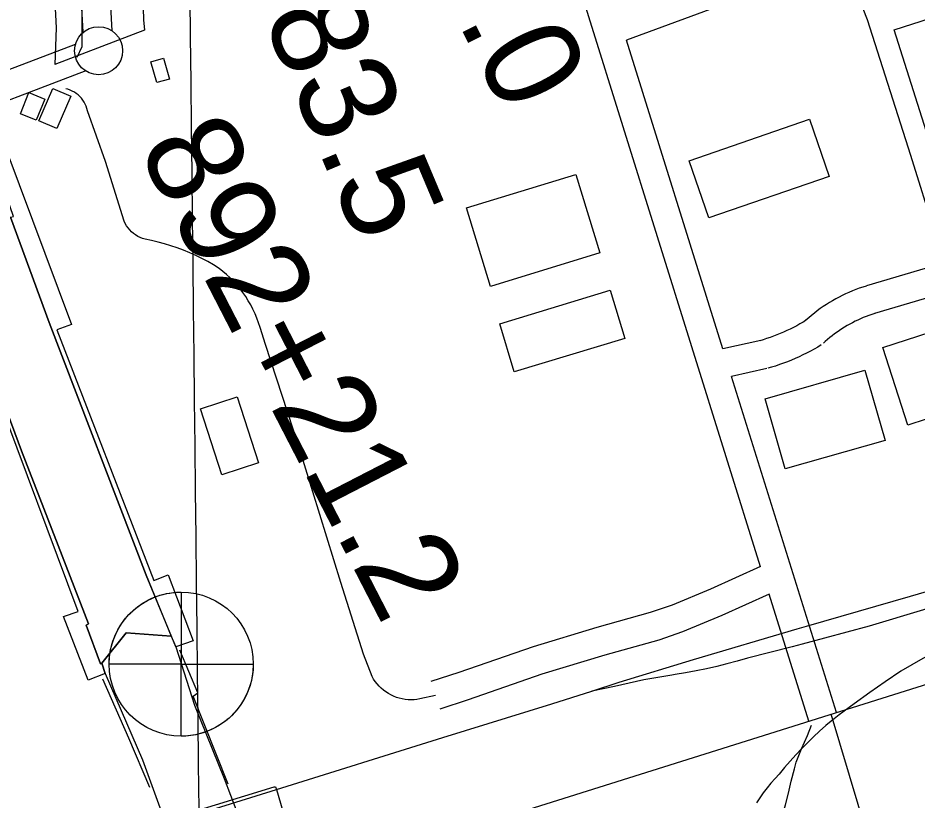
# Model space of a CAD drawing. Extents: x 3651524 to 3689615, y 505651 to 531377.
# Drawn here: x 3676666 to 3677602, y 514234 to 515048 of the extents above; entities that cross this region are included whole.
import ezdxf

# ---------------------------------------------------------------- set-up
doc = ezdxf.new("R2010")
doc.units = 0
for name, color, linetype in [('V-BLDG-OTLN', 7, 'Continuous'), ('V-BRDG-OTLN', 7, 'Continuous'), ('V-FLOD-BASE', 7, 'Continuous'), ('V-GRID-MAJR', 7, 'Continuous'), ('V-LEVE-TOET', 7, 'Continuous'), ('V-RAIL-TRAK', 7, 'Continuous'), ('V-RIVR-GAGE', 7, 'Continuous'), ('V-ROAD-CNTR', 7, 'Continuous'), ('V-RRAP-FSHR', 7, 'Continuous'), ('V-SURV-IDEN', 7, 'Continuous'), ('V-SURV-LINE', 7, 'Continuous'), ('V-TOPO-SHOR', 7, 'Continuous'), ('V-TRAN-LOCK', 7, 'Continuous')]:
    doc.layers.add(name, color=color, linetype=linetype)

msp = doc.modelspace()

# ---------------------------------------------------------------- linework, layer by layer
at = {"layer": 'V-BLDG-OTLN'}
for points in [[(3677616.463, 515047.499), (3677681.178, 514844.028), (3677643.288, 514831.977), (3677578.573, 515035.446)], [(3676810.915, 514980.535), (3676804.761, 515002.191), (3676818.016, 515005.957), (3676824.168, 514984.302)], [(3676694.349, 514963.443), (3676685.463, 514941.535), (3676669.022, 514948.206), (3676677.908, 514970.111)], [(3676721.465, 514966.494), (3676706.865, 514932.657), (3676688.295, 514940.671), (3676702.893, 514974.508)], [(3677510.879, 514882.901), (3677385.711, 514839.801), (3677365.219, 514899.316), (3677490.384, 514942.416)], [(3677272.256, 514803.236), (3677158.363, 514768.463), (3677133.447, 514850.069), (3677247.342, 514884.842)], [(3677298.278, 514714.381), (3677183.076, 514679.627), (3677167.994, 514729.616), (3677283.196, 514764.369)], [(3677616.236, 514720.669), (3677656.719, 514595.546), (3677626.388, 514585.732), (3677612.023, 514630.135), (3677593.083, 514624.007), (3677566.969, 514704.729)], [(3677569.161, 514608.145), (3677465.177, 514578.445), (3677444.298, 514651.547), (3677548.281, 514681.245)], [(3676894.584, 514653.4), (3676917.016, 514584.907), (3676878.858, 514572.41), (3676856.426, 514640.903)]]:
    msp.add_lwpolyline(points, close=True, dxfattribs=at)
at = {"layer": 'V-BRDG-OTLN'}
msp.add_lwpolyline([(3676934.629, 514247.644), (3676935.473, 514244.812), (3676942.235, 514222.079), (3676793.204, 514173.906), (3676786.009, 514198.511), (3676785.01, 514201.923), (3676933.289, 514247.669)], close=True, dxfattribs=at)
at = {"layer": 'V-FLOD-BASE'}
msp.add_lwpolyline([(3676728.274, 515007.143), (3676733.468, 515018.083), (3676733.388, 515073.217), (3676725.362, 515192.638), (3676720.392, 515315.017), (3676720.41, 515346.091), (3676722.683, 515362.092), (3676726.4, 515374.56), (3676730.576, 515384.513), (3676737.75, 515393.918), (3676749.928, 515402.735), (3676831.987, 515454.492), (3676904.454, 515501.897), (3676979.818, 515542.738), (3677002.54, 515552.882), (3677030.844, 515566.943), (3677059.164, 515582.006)], dxfattribs=at)
at = {"layer": 'V-GRID-MAJR'}
msp.add_spline([(3676887.017, 511289.795), (3676820.936, 517347.309), (3676754.821, 523407.907), (3676724.48, 526189.234)], degree=3, dxfattribs=at)
at = {"layer": 'V-LEVE-TOET'}
msp.add_line((3676798.125, 515035.254), (3676705.005, 514999.545), dxfattribs=at)
for points in [[(3676699.379, 515172.552), (3676706.144, 515037.617), (3676705.005, 514999.545)], [(3676795.291, 515108.472), (3676797.249, 515045.789), (3676798.125, 515035.254)]]:
    msp.add_lwpolyline(points, dxfattribs=at)
at = {"layer": 'V-RAIL-TRAK'}
for points in [[(3677621.303, 514823.62), (3677596.096, 514904.735), (3677550.839, 515045.83), (3677534.99, 515086.714)], [(3676935.473, 514244.812), (3677108.922, 514298.756), (3677222.281, 514333.949), (3677263.779, 514347.212), (3677292.322, 514356.334), (3677369.905, 514380.096), (3677477.707, 514411.902), (3677487.263, 514414.722), (3677595.545, 514445.989), (3677715.918, 514481.065), (3677842.356, 514519.045), (3677947.631, 514550.363), (3678008.594, 514569.393), (3678076.088, 514589.314), (3678138.564, 514608.817), (3678180.929, 514621.578), (3678223.695, 514634.458), (3678348.152, 514673.976), (3678501.304, 514721.035), (3678658.506, 514770.529), (3678805.614, 514815.684), (3678975.909, 514868.97), (3679119.992, 514913.17), (3679244.449, 514952.689)], [(3677972.58, 514543.422), (3677927.131, 514523.133), (3677851.418, 514491.319), (3677748.967, 514448.928), (3677709.582, 514431.542), (3677641.879, 514399.094), (3677608.497, 514381.108), (3677585.723, 514367.956)], [(3677662.504, 514447.687), (3677552.695, 514414.941), (3677483.024, 514396.04), (3677472.64, 514393.224), (3677425.833, 514381.477), (3677415.266, 514378.374), (3677404.637, 514375.491), (3677393.95, 514372.828), (3677383.21, 514370.389), (3677372.422, 514368.171), (3677361.592, 514366.178), (3677350.721, 514364.411), (3677347.399, 514363.942), (3677318.246, 514358.914), (3677287.556, 514351.91), (3677263.779, 514347.212)], [(3677585.723, 514367.956), (3677569.415, 514356.866), (3677553.241, 514345.577), (3677537.206, 514334.096), (3677521.309, 514322.423), (3677517.87, 514319.687), (3677514.442, 514316.961), (3677513.031, 514315.781), (3677507.708, 514311.335), (3677501.114, 514305.545), (3677494.66, 514299.602), (3677488.353, 514293.501), (3677482.196, 514287.25), (3677476.192, 514280.85), (3677470.345, 514274.309), (3677464.655, 514267.629), (3677459.132, 514260.811), (3677454.718, 514256.19), (3677450.469, 514251.419), (3677446.391, 514246.497), (3677442.49, 514241.439), (3677438.769, 514236.245), (3677435.232, 514230.922)], [(3676217.294, 514011.01), (3676257.054, 514020.871), (3676289.775, 514029.346), (3676308.834, 514034.941), (3676327.81, 514040.806), (3676346.703, 514046.938), (3676429.397, 514076.63), (3676553.439, 514121.166), (3676604.471, 514138.883), (3676687.032, 514167.549), (3676935.473, 514244.812)]]:
    msp.add_lwpolyline(points, dxfattribs=at)
at = {"layer": 'V-RIVR-GAGE'}
for points in [[(3676836.446, 514450.253), (3676836.446, 514375.253), (3676761.446, 514375.253), (3676761.476, 514377.357), (3676761.592, 514379.93), (3676761.839, 514382.921), (3676762.203, 514385.879), (3676762.652, 514388.649), (3676763.255, 514391.628), (3676763.881, 514394.209), (3676764.543, 514396.582), (3676765.302, 514398.991), (3676766.272, 514401.725), (3676767.203, 514404.07), (3676768.208, 514406.375), (3676769.404, 514408.874), (3676770.833, 514411.583), (3676772.18, 514413.916), (3676773.577, 514416.149), (3676775.98, 514419.624), (3676777.675, 514421.846), (3676779.896, 514424.519), (3676782.04, 514426.877), (3676783.878, 514428.746), (3676786.645, 514431.332), (3676788.984, 514433.325), (3676791.441, 514435.249), (3676794.553, 514437.461), (3676796.929, 514438.998), (3676799.516, 514440.531), (3676802.491, 514442.127), (3676805.129, 514443.402), (3676807.72, 514444.534), (3676811.351, 514445.93), (3676814.592, 514446.999), (3676817.766, 514447.89), (3676821.02, 514448.649), (3676824.42, 514449.283), (3676828.472, 514449.828), (3676831.461, 514450.087), (3676834.007, 514450.213)], [(3676836.446, 514300.253), (3676836.446, 514375.253), (3676911.446, 514375.253), (3676911.399, 514372.598), (3676911.22, 514369.438), (3676910.974, 514366.846), (3676910.633, 514364.243), (3676910.102, 514361.116), (3676909.462, 514358.117), (3676908.602, 514354.796), (3676907.959, 514352.65), (3676906.993, 514349.796), (3676905.872, 514346.881), (3676904.778, 514344.337), (3676903.594, 514341.845), (3676902.317, 514339.392), (3676900.976, 514337.032), (3676899.339, 514334.394), (3676897.843, 514332.178), (3676895.726, 514329.309), (3676893.59, 514326.677), (3676890.965, 514323.749), (3676888.675, 514321.428), (3676886.191, 514319.124), (3676884.012, 514317.265), (3676882.372, 514315.959), (3676879.721, 514313.997), (3676877.81, 514312.691), (3676875.294, 514311.098), (3676872.634, 514309.561), (3676869.917, 514308.136), (3676867.796, 514307.12), (3676865.527, 514306.121), (3676862.913, 514305.078), (3676860.204, 514304.115), (3676856.931, 514303.105), (3676853.772, 514302.282), (3676851.343, 514301.747), (3676848.588, 514301.242), (3676846.202, 514300.89), (3676843.414, 514300.577), (3676841.218, 514300.405), (3676838.648, 514300.285)]]:
    msp.add_lwpolyline(points, close=True, dxfattribs=at)
msp.add_circle((3676836.446, 514375.253), 75, dxfattribs=at)
at = {"layer": 'V-ROAD-CNTR'}
for points in [[(3677439.708, 514476.673), (3677189.3, 515278.231)], [(3677447.165, 515079.097), (3677299.938, 515024.685)], [(3677400.256, 514703.568), (3677299.938, 515024.685)], [(3676798.736, 514817.465), (3676796.161, 514818.285), (3676793.663, 514819.315), (3676791.252, 514820.543), (3676788.948, 514821.967), (3676786.767, 514823.57), (3676784.723, 514825.348), (3676782.831, 514827.288), (3676781.1, 514829.374), (3676779.546, 514831.594), (3676778.176, 514833.931), (3676776.998, 514836.372), (3676757.487, 514898.349), (3676738.824, 514951.288), (3676738.242, 514953.655), (3676737.466, 514955.965), (3676736.501, 514958.204), (3676735.356, 514960.354), (3676734.035, 514962.402), (3676732.551, 514964.336), (3676730.91, 514966.138), (3676729.126, 514967.799), (3676727.211, 514969.306), (3676725.178, 514970.65), (3676723.04, 514971.821), (3676720.813, 514972.81), (3676718.512, 514973.613), (3676716.152, 514974.221)], [(3677804.783, 514844.335), (3677549.73, 514768.921)], [(3677101.045, 514342.774), (3677084.946, 514339.034), (3677081.888, 514338.51), (3677078.804, 514338.192), (3677075.703, 514338.088), (3677072.605, 514338.19), (3677069.52, 514338.502), (3677066.463, 514339.024), (3677063.448, 514339.749), (3677060.489, 514340.679), (3677057.599, 514341.805), (3677054.793, 514343.126), (3677052.082, 514344.631), (3677049.479, 514346.319), (3677046.996, 514348.176), (3677044.645, 514350.2), (3677042.438, 514352.377), (3677040.379, 514354.697), (3677038.485, 514357.153), (3677036.76, 514359.731), (3677035.214, 514362.42), (3677026.08, 514385.628), (3677002.768, 514460.198), (3676959.025, 514601.77), (3676924.215, 514708.106), (3676918.495, 514725.746), (3676916.969, 514730.577), (3676915.234, 514735.338), (3676913.299, 514740.022), (3676911.165, 514744.618), (3676908.834, 514749.117), (3676906.313, 514753.512), (3676903.606, 514757.795), (3676900.718, 514761.956), (3676897.654, 514765.991), (3676894.42, 514769.888), (3676891.021, 514773.644), (3676887.465, 514777.251), (3676883.756, 514780.7), (3676879.904, 514783.987), (3676875.917, 514787.104), (3676870.01, 514790.79), (3676863.987, 514794.278), (3676857.851, 514797.561), (3676851.609, 514800.639), (3676845.27, 514803.506), (3676838.838, 514806.16), (3676832.323, 514808.6), (3676825.73, 514810.82), (3676819.066, 514812.818), (3676812.343, 514814.594), (3676805.564, 514816.142), (3676798.736, 514817.465)], [(3677813.289, 514815.567), (3677558.236, 514740.153)], [(3677549.422, 514768.827), (3677545.941, 514767.716), (3677542.326, 514766.469), (3677538.739, 514765.14), (3677535.183, 514763.727), (3677531.662, 514762.235), (3677528.176, 514760.661), (3677524.727, 514759.008), (3677521.317, 514757.276), (3677517.946, 514755.465), (3677514.62, 514753.578), (3677511.337, 514751.616), (3677508.101, 514749.579), (3677504.911, 514747.467), (3677501.771, 514745.282), (3677498.682, 514743.026), (3677495.645, 514740.699), (3677492.666, 514738.304), (3677489.74, 514735.843), (3677486.884, 514733.324), (3677484.819, 514731.426)], [(3677558.544, 514740.247), (3677555.395, 514739.242), (3677552.43, 514738.219), (3677549.489, 514737.13), (3677546.577, 514735.974), (3677543.69, 514734.75), (3677540.832, 514733.46), (3677538.005, 514732.105), (3677535.209, 514730.685), (3677532.448, 514729.202), (3677529.72, 514727.655), (3677527.029, 514726.045), (3677524.375, 514724.374), (3677521.761, 514722.644), (3677519.187, 514720.853), (3677516.656, 514719.005), (3677514.169, 514717.098), (3677511.722, 514715.133), (3677509.322, 514713.113), (3677506.958, 514711.028), (3677505.119, 514709.338)], [(3677487.244, 514733.24), (3677483.867, 514731.211), (3677480.578, 514729.321), (3677477.254, 514727.497), (3677473.895, 514725.738), (3677470.501, 514724.045), (3677467.076, 514722.419), (3677463.62, 514720.861), (3677460.131, 514719.37), (3677456.616, 514717.948), (3677453.074, 514716.595), (3677449.504, 514715.311), (3677445.912, 514714.097), (3677442.29, 514712.953), (3677438.841, 514711.934)], [(3677439.9, 514712.205), (3677400.256, 514703.569)], [(3677502.694, 514707.524), (3677499.067, 514705.345), (3677495.27, 514703.163), (3677491.43, 514701.055), (3677487.549, 514699.024), (3677483.631, 514697.069), (3677479.674, 514695.191), (3677475.68, 514693.391), (3677471.655, 514691.67), (3677467.594, 514690.026), (3677463.502, 514688.465), (3677459.384, 514686.983), (3677455.232, 514685.581), (3677451.062, 514684.263), (3677447.345, 514683.164)], [(3677446.286, 514682.893), (3677409.237, 514674.822)], [(3677518.572, 514324.84), (3677409.237, 514674.821)], [(3677439.645, 514476.874), (3677387.402, 514453.394), (3677347.659, 514436.792), (3677324.844, 514428.968), (3677269.214, 514413.439), (3677202.776, 514393.357), (3677125.488, 514366.526), (3677096.393, 514357.034)], [(3677448.656, 514448.033), (3677399.334, 514425.866), (3677358.317, 514408.732), (3677333.75, 514400.308), (3677277.588, 514384.629), (3677212.04, 514364.817), (3677135.06, 514338.092), (3677105.697, 514328.514)], [(3677489.936, 514315.894), (3677448.672, 514447.98)], [(3675422.103, 513669.303), (3675779.504, 513779.779), (3676340.296, 513955.502), (3676844.321, 514109.291), (3677062.951, 514181.638), (3677688.666, 514378.339)], [(3677664.928, 513815.99), (3677513.271, 514323.201)], [(3677424.406, 514039.486), (3677424.367, 514040.708), (3677424.322, 514048.654), (3677424.486, 514056.598), (3677424.859, 514064.534), (3677425.44, 514072.46), (3677426.229, 514080.368), (3677427.226, 514088.25), (3677428.428, 514096.104), (3677433.651, 514124.889), (3677437.851, 514140.03), (3677442.277, 514155.105), (3677446.924, 514170.113), (3677451.794, 514185.051), (3677459.144, 514206.342), (3677465.552, 514228.643), (3677468.776, 514241.086), (3677471.569, 514253.536), (3677474.801, 514266.412), (3677476.64, 514273.277), (3677480.691, 514283.55), (3677482.196, 514287.25), (3677488.31, 514301.091), (3677492.496, 514311.837)]]:
    msp.add_lwpolyline(points, dxfattribs=at)
at = {"layer": 'V-RRAP-FSHR'}
for points in [[(3676885.485, 514250.307), (3676848.861, 514341.963), (3676853.602, 514345.229), (3676834.93, 514389.724)], [(3676803.757, 514246.989), (3676781.854, 514298.232), (3676754.765, 514359.602)]]:
    msp.add_lwpolyline(points, dxfattribs=at)
at = {"layer": 'V-SURV-LINE'}
for points in [[(3676734.365, 515032.95), (3676716.809, 515354.76)], [(3676746.766, 515356.373), (3676764.322, 515034.562)], [(3676428.313, 514907.133), (3676726.42, 515020.7)], [(3676737.11, 514992.669), (3676439.003, 514879.102)]]:
    msp.add_lwpolyline(points, dxfattribs=at)
msp.add_circle((3676750.432, 515013.796), 25, dxfattribs=at)
at = {"layer": 'V-TOPO-SHOR'}
for points in [[(3676757.131, 514365.421), (3676753.829, 514376.166), (3676779.11, 514407.847), (3676826.148, 514404.47), (3676830.775, 514393.259)], [(3676830.775, 514393.259), (3676850.3, 514332.399), (3676881.16, 514256.235), (3676920.569, 514152.22)], [(3676757.131, 514365.421), (3676796.059, 514275.808), (3676846.624, 514137.056)]]:
    msp.add_lwpolyline(points, dxfattribs=at)
at = {"layer": 'V-TRAN-LOCK'}
for q in [(3676753.829, 514376.166), (3676826.148, 514404.47)]:
    msp.add_line((3676779.11, 514407.847), q, dxfattribs=at)
for points in [[(3676661.837, 514841.167), (3676646.522, 514884.527), (3676639.459, 514881.639), (3676627.492, 514915.421), (3676637.073, 514918.77), (3676640.862, 514905.675), (3676653.991, 514911.469), (3676722.11, 514728.887), (3676706.977, 514723.126), (3676807.872, 514462.309), (3676823.005, 514468.07), (3676848.875, 514399.522), (3676830.775, 514393.259), (3676799.946, 514467.956), (3676699.086, 514730.778), (3676658.868, 514840.671), (3676661.837, 514841.167), (3676661.837, 514841.167)], [(3676757.131, 514365.421), (3676739.477, 514358.699), (3676714.018, 514424.782), (3676729.143, 514430.041), (3676643.733, 514657.512), (3676614.459, 514735.189), (3676597.798, 514727.949), (3676543.006, 514868.2), (3676554.59, 514871.514), (3676549.32, 514886.137), (3676558.399, 514889.493), (3676570.363, 514855.714), (3676567.332, 514854.26), (3676584.157, 514811.377), (3676588.193, 514813.328), (3676617.985, 514736.647), (3676670.287, 514597.44), (3676739.95, 514417.345), (3676737.419, 514415.883), (3676752.281, 514375.54), (3676753.829, 514376.166), (3676757.131, 514365.421)]]:
    msp.add_lwpolyline(points, dxfattribs=at)
msp.add_lwpolyline([(3676658.868, 514840.671), (3676699.086, 514730.778), (3676799.946, 514467.956), (3676826.148, 514404.47), (3676779.11, 514407.847), (3676753.829, 514376.166), (3676752.281, 514375.54), (3676737.419, 514415.883), (3676739.95, 514417.345), (3676670.287, 514597.44), (3676617.985, 514736.647), (3676588.193, 514813.328), (3676613.783, 514844.978)], close=True, dxfattribs=at)

# ---------------------------------------------------------------- texts
at = {"layer": 'V-SURV-IDEN'}
for s, rotation, p in [('898+57.0', 296.907778, (3676920.297, 515445.308)), ('895+83.5', 292.836647, (3676803.852, 515326.473)), ('892+21.2', 297.26345, (3676790.28, 514912.286))]:
    msp.add_text(s, height=100, rotation=rotation, dxfattribs=at).set_placement(p)

doc.saveas('drawing.dxf')
